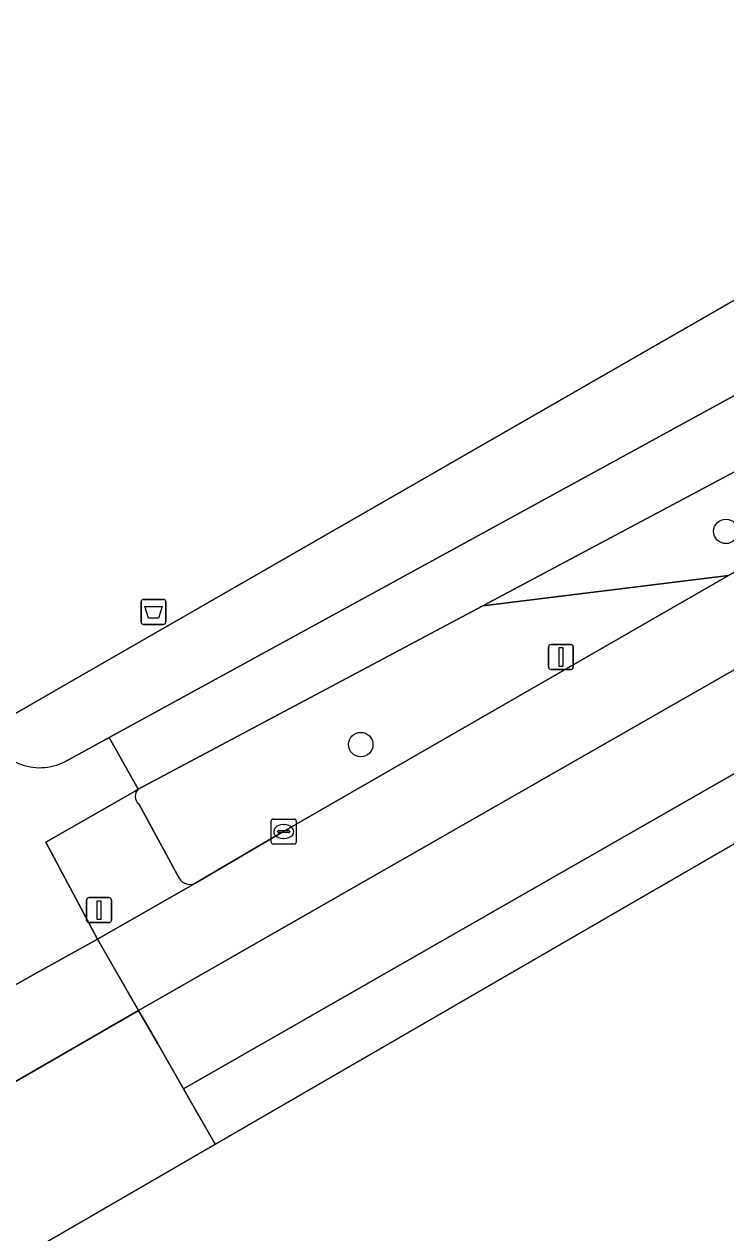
# Model space of a CAD drawing. Extents: x 158455 to 159797, y 387218 to 388672.
# Drawn here: x 159311.89 to 159339.99, y 387498.92 to 387547.34 of the extents above; entities that cross this region are included whole.
import ezdxf

# ---------------------------------------------------------------- set-up
doc = ezdxf.new("R2010")
doc.units = 0
for name, color, linetype in [('IMGEO_Afvalbak', 7, 'Continuous'), ('IMGEO_Berm_groen', 7, 'Continuous'), ('IMGEO_Boom', 7, 'Continuous'), ('IMGEO_Fietspad_gesloten', 7, 'Continuous'), ('IMGEO_Gemengd_bos', 7, 'Continuous'), ('IMGEO_Kolk', 7, 'Continuous'), ('IMGEO_Lichtmast', 7, 'Continuous'), ('IMGEO_Rijbaan_lokaal_gesloten', 7, 'Continuous'), ('IMGEO_Verkeersregelinstallatiepaal', 7, 'Continuous'), ('IMGEO_Voetpad_open', 7, 'Continuous')]:
    doc.layers.add(name, color=color, linetype=linetype)

msp = doc.modelspace()

# ---------------------------------------------------------------- linework, layer by layer
at = {"layer": 'IMGEO_Afvalbak'}
for p, q in [((159316.577, 387523.396), (159316.577, 387524.196)), ((159316.577, 387524.196), (159316.577, 387523.396)), ((159316.677, 387524.296), (159317.467, 387524.296)), ((159317.467, 387524.296), (159316.677, 387524.296)), ((159317.567, 387524.196), (159317.567, 387523.396)), ((159317.567, 387523.396), (159317.567, 387524.196)), ((159317.467, 387523.296), (159316.677, 387523.296)), ((159316.677, 387523.296), (159317.467, 387523.296))]:
    msp.add_line(p, q, dxfattribs=at)
msp.add_lwpolyline([(159316.72, 387524.01), (159317.424, 387524.01), (159317.275, 387523.54), (159316.869, 387523.54), (159316.72, 387524.01)], dxfattribs=at)
for centre, start, end in [((159316.677, 387524.196), 90, 180), ((159316.677, 387524.196), 90, 180), ((159317.467, 387524.196), 0, 90), ((159317.467, 387524.196), 360, 90), ((159316.677, 387523.396), 180, 270), ((159316.677, 387523.396), 180, 270), ((159317.467, 387523.396), 270, 0), ((159317.467, 387523.396), 270, 0)]:
    msp.add_arc(centre, 0.1, start, end, dxfattribs=at)
at = {"layer": 'IMGEO_Berm_groen'}
for points in [[(159353.248, 387536.279), (159330.266, 387524.042), (159340.106, 387525.257), (159343.585, 387527.26)], [(159340.106, 387525.257), (159330.266, 387524.042), (159316.464, 387516.693)], [(159318.735, 387512.924), (159321.313, 387514.433), (159322.283, 387514.997), (159340.106, 387525.257)], [(159316.482, 387516.107), (159318.1, 387513.13)]]:
    msp.add_lwpolyline(points, dxfattribs=at)
for centre, radius, start, end in [((159316.729, 387516.408), 0.389, 132.9313, 230.5875), ((159318.532, 387513.379), 0.499, 209.9949, 294.058)]:
    msp.add_arc(centre, radius, start, end, dxfattribs=at)
at = {"layer": 'IMGEO_Boom'}
for centre in [(159339.997, 387527.022), (159325.375, 387518.482)]:
    msp.add_circle(centre, 0.489, dxfattribs=at)
at = {"layer": 'IMGEO_Fietspad_gesloten'}
for points in [[(159386.486, 387552.446), (159396.152, 387557.865), (159607.804, 387679.405), (159620.559, 387686.73), (159620.829, 387686.884), (159619.506, 387689.416), (159394.71, 387560.438), (159385.099, 387555.051), (159371.383, 387548.121), (159357.429, 387541.593), (159352.128, 387538.919), (159315.292, 387518.765), (159316.464, 387516.693), (159330.266, 387524.042), (159353.248, 387536.279)], [(159312.764, 387514.577), (159316.336, 387516.62), (159316.464, 387516.693), (159315.292, 387518.765), (159313.52, 387517.796)], [(159309.383, 387507.643), (159312.253, 387509.26), (159314.835, 387510.688), (159312.764, 387514.577)]]:
    msp.add_lwpolyline(points, dxfattribs=at)
msp.add_arc((159312.514, 387519.79), 2.233, 198.6894, 296.7868, dxfattribs=at)
at = {"layer": 'IMGEO_Gemengd_bos'}
msp.add_lwpolyline([(159216.346, 387709.347), (159215.755, 387708.691), (159214.378, 387707.16), (159214.062, 387706.489), (159233.612, 387669.053), (159269.313, 387599.577), (159286.469, 387565.289), (159300.394, 387538.19), (159307.706, 387523.288), (159309.526, 387520.544), (159310.398, 387519.074), (159313.694, 387520.97), (159370.857, 387553.847), (159393.233, 387567.022), (159412.719, 387578.362), (159451.576, 387600.373), (159500, 387628.177), (159506.257, 387631.77), (159517.73, 387669.47)], dxfattribs=at)
at = {"layer": 'IMGEO_Kolk'}
for p, q in [((159321.861, 387515.498), (159322.713, 387515.498)), ((159321.786, 387514.572), (159321.786, 387515.424)), ((159322.045, 387514.992), (159322.045, 387515.004)), ((159322.088, 387515.041), (159322.486, 387515.041)), ((159322.274, 387515.278), (159322.299, 387515.278)), ((159322.529, 387515.004), (159322.529, 387514.992)), ((159322.787, 387515.424), (159322.787, 387514.572)), ((159322.483, 387514.955), (159322.085, 387514.955)), ((159322.297, 387514.718), (159322.272, 387514.718)), ((159322.713, 387514.498), (159321.861, 387514.498))]:
    msp.add_line(p, q, dxfattribs=at)
for points in [[(159321.861, 387515.498), (159322.713, 387515.498)], [(159321.786, 387514.572), (159321.786, 387515.424)], [(159322.787, 387515.424), (159322.787, 387514.572)], [(159322.713, 387514.498), (159321.861, 387514.498)]]:
    msp.add_lwpolyline(points, dxfattribs=at)
for centre, radius, start, end in [((159321.863, 387515.422), 0.0765, 91.552, 178.448), ((159321.863, 387515.422), 0.0765, 91.552, 178.448), ((159322.711, 387515.422), 0.0765, 1.552, 88.448), ((159322.711, 387515.422), 0.0765, 1.552, 88.448), ((159322.085, 387515.001), 0.0403, 85.8775, 175.7526), ((159322.082, 387514.991), 0.0366, 178.938, 274.7102), ((159322.486, 387514.998), 0.043, 264.8664, 352.4533), ((159322.49, 387515.003), 0.0386, 1.7309, 96.639), ((159321.863, 387514.574), 0.0765, 181.552, 268.448), ((159321.863, 387514.574), 0.0765, 181.552, 268.448), ((159322.711, 387514.574), 0.0765, 271.552, 358.448), ((159322.711, 387514.574), 0.0765, 271.552, 358.448)]:
    msp.add_arc(centre, radius, start, end, dxfattribs=at)
for centre, major_axis, ratio, start_param, end_param in [((159322.273, 387514.998), (-0.387, 0.002), 0.722429, 4.712389, 7.853982), ((159322.298, 387514.998), (-0.39, 0.002), 0.717154, 1.570796, 4.712389)]:
    msp.add_ellipse(centre, major_axis=major_axis, ratio=ratio, start_param=start_param, end_param=end_param, dxfattribs=at)
at = {"layer": 'IMGEO_Lichtmast'}
for p, q in [((159332.896, 387521.59), (159332.896, 387522.39)), ((159332.896, 387522.39), (159332.896, 387521.59)), ((159332.996, 387522.49), (159333.786, 387522.49)), ((159333.786, 387522.49), (159332.996, 387522.49)), ((159333.886, 387522.39), (159333.886, 387521.59)), ((159333.886, 387521.59), (159333.886, 387522.39)), ((159333.786, 387521.49), (159332.996, 387521.49)), ((159332.996, 387521.49), (159333.786, 387521.49))]:
    msp.add_line(p, q, dxfattribs=at)
msp.add_lwpolyline([(159333.316, 387522.365), (159333.466, 387522.365), (159333.466, 387521.615), (159333.316, 387521.615), (159333.316, 387522.365)], dxfattribs=at)
for centre, start, end in [((159332.996, 387522.39), 90, 180), ((159332.996, 387522.39), 90, 180), ((159333.786, 387522.39), 0, 90), ((159333.786, 387522.39), 360, 90), ((159332.996, 387521.59), 180, 270), ((159332.996, 387521.59), 180, 270), ((159333.786, 387521.59), 270, 0), ((159333.786, 387521.59), 270, 0)]:
    msp.add_arc(centre, 0.1, start, end, dxfattribs=at)
at = {"layer": 'IMGEO_Rijbaan_lokaal_gesloten'}
for points in [[(159389.112, 387549.607), (159381.798, 387545.191), (159371.413, 387539.25), (159340.612, 387521.63), (159316.476, 387507.828), (159317.228, 387506.518), (159318.272, 387504.699), (159357.283, 387527.016), (159391.622, 387546.703), (159427.45, 387567.304), (159510.672, 387615.119), (159593.634, 387662.696), (159624.129, 387680.32)], [(159343.585, 387527.26), (159340.106, 387525.257), (159322.283, 387514.997), (159321.313, 387514.433), (159318.735, 387512.924), (159314.835, 387510.688), (159316.476, 387507.828), (159340.612, 387521.63), (159371.413, 387539.25), (159381.798, 387545.191), (159389.112, 387549.607)], [(159316.476, 387507.828), (159314.835, 387510.688), (159312.253, 387509.26), (159309.383, 387507.643), (159308.504, 387507.117), (159303.574, 387504.236), (159302.494, 387503.653)], [(159274.747, 387483.752), (159275.153, 387483.958), (159316.476, 387507.828)]]:
    msp.add_lwpolyline(points, dxfattribs=at)
for points in [[(159319.548, 387502.474), (159492.495, 387602.633), (159624.962, 387679.028), (159624.129, 387680.32), (159593.634, 387662.696), (159510.672, 387615.119), (159427.45, 387567.304), (159391.622, 387546.703), (159357.283, 387527.016), (159318.272, 387504.699)], [(159142.421, 387399.894), (159291.78, 387486.393), (159319.548, 387502.474), (159318.272, 387504.699), (159317.228, 387506.518), (159316.476, 387507.828), (159275.153, 387483.958), (159274.747, 387483.752), (159259.266, 387474.862), (159238.24, 387462.787), (159200.223, 387440.904), (159172.261, 387424.67), (159162.202, 387418.954), (159155.124, 387414.931), (159151.548, 387412.989), (159144.704, 387409.044), (159140.092, 387406.388)]]:
    msp.add_lwpolyline(points, close=True, dxfattribs=at)
at = {"layer": 'IMGEO_Verkeersregelinstallatiepaal'}
for p, q in [((159314.395, 387511.453), (159314.395, 387512.253)), ((159314.395, 387512.253), (159314.395, 387511.453)), ((159314.495, 387512.353), (159315.285, 387512.353)), ((159315.285, 387512.353), (159314.495, 387512.353)), ((159315.385, 387512.253), (159315.385, 387511.453)), ((159315.385, 387511.453), (159315.385, 387512.253)), ((159315.285, 387511.353), (159314.495, 387511.353)), ((159314.495, 387511.353), (159315.285, 387511.353))]:
    msp.add_line(p, q, dxfattribs=at)
msp.add_lwpolyline([(159314.815, 387512.228), (159314.965, 387512.228), (159314.965, 387511.478), (159314.815, 387511.478), (159314.815, 387512.228)], dxfattribs=at)
for centre, start, end in [((159314.495, 387512.253), 90, 180), ((159314.495, 387512.253), 90, 180), ((159315.285, 387512.253), 0, 90), ((159315.285, 387512.253), 360, 90), ((159314.495, 387511.453), 180, 270), ((159314.495, 387511.453), 180, 270), ((159315.285, 387511.453), 270, 0), ((159315.285, 387511.453), 270, 0)]:
    msp.add_arc(centre, 0.1, start, end, dxfattribs=at)
at = {"layer": 'IMGEO_Voetpad_open'}
for points in [[(159756.484, 387775.807), (159755.256, 387774.638), (159746.304, 387769.498), (159738.668, 387765.113), (159712.33, 387750), (159634.307, 387705.23), (159630.705, 387703.163), (159616.421, 387694.969), (159615.118, 387694.221), (159609.385, 387690.932), (159557.909, 387661.402), (159553.764, 387659.024), (159511.684, 387634.884), (159506.257, 387631.77), (159500, 387628.177), (159451.576, 387600.373), (159412.719, 387578.362), (159393.233, 387567.022), (159370.857, 387553.847), (159313.694, 387520.97), (159310.398, 387519.074)], [(159313.52, 387517.796), (159315.292, 387518.765), (159352.128, 387538.919)], [(159316.464, 387516.693), (159316.336, 387516.62), (159312.764, 387514.577), (159314.835, 387510.688), (159318.735, 387512.924)], [(159318.1, 387513.13), (159316.482, 387516.107)]]:
    msp.add_lwpolyline(points, dxfattribs=at)
for centre, radius, start, end in [((159312.514, 387519.79), 2.233, 198.6894, 296.7868), ((159316.729, 387516.408), 0.389, 132.9313, 230.5875), ((159318.532, 387513.379), 0.499, 209.9949, 294.058)]:
    msp.add_arc(centre, radius, start, end, dxfattribs=at)

doc.saveas('drawing.dxf')
